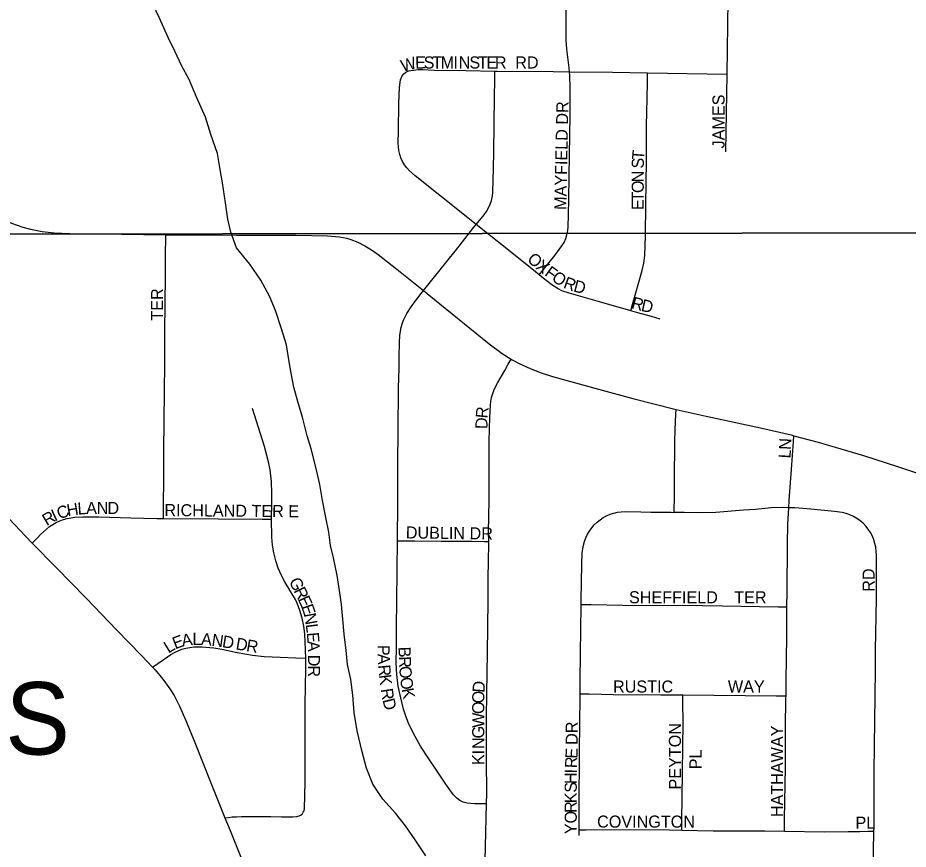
# Model space of a CAD drawing. Extents: x 1584893 to 1934202, y 663575 to 1091909.
# Drawn here: x 1805021 to 1808706, y 934560 to 938001 of the extents above; entities that cross this region are included whole.
import ezdxf

# ---------------------------------------------------------------- set-up
doc = ezdxf.new("R2010")
doc.units = 0
for name, color, linetype in [('GM_X_County_Road', 7, 'Continuous'), ('GM_X_County_Road_Text', 7, 'Continuous'), ('GM_X_Minor_River', 7, 'Continuous'), ('GM_X_Section', 7, 'Continuous'), ('GM_X_State_Route', 7, 'Continuous'), ('GM_X_Township_Subdivision', 7, 'Continuous'), ('GM_X_Township_Subdivision_Text', 7, 'Continuous')]:
    doc.layers.add(name, color=color, linetype=linetype)

msp = doc.modelspace()

# ---------------------------------------------------------------- linework, layer by layer
at = {"layer": 'GM_X_County_Road'}
for points in [[(1803725.3, 937806.4), (1803873.1, 937732.6), (1804091.1, 937618.6), (1804395.5, 937457.2), (1804671.4, 937312.4), (1804890.1, 937199.3), (1804949.4, 937170.8), (1804995, 937151.6), (1805041.6, 937134.9), (1805073.5, 937126), (1805122.2, 937116.3), (1805171.4, 937110.6), (1805237.3, 937107.9), (1805450.6, 937106.2), (1805634.4, 937103.4)], [(1805634.4, 937103.4), (1805647.3, 937103.2), (1805795, 937102.4), (1805926.2, 937101.3), (1806024.7, 937101.3), (1806172.3, 937102.1), (1806303.2, 937098.3), (1806351.9, 937094.5), (1806383.5, 937088.5), (1806398.9, 937084), (1806428.8, 937072), (1806457.7, 937057.4), (1806485.4, 937040.5), (1806512, 937021.8), (1806589.5, 936961.5), (1806699.8, 936872.3)], [(1806699.8, 936872.3), (1806768.1, 936817.1), (1806972.1, 936651.8), (1807025, 936612.5), (1807063.1, 936588.1)], [(1807063.1, 936588.1), (1807066.7, 936585.8), (1807095.8, 936570.1), (1807140.8, 936549.5), (1807187.1, 936531.8), (1807234.1, 936516.5), (1807423.9, 936463.9), (1807566.5, 936425.5), (1807744.9, 936380.6)], [(1807744.9, 936380.6), (1807757.5, 936377.4), (1807869.7, 936352.6), (1808094.3, 936304.7), (1808221.9, 936274.7), (1808232.9, 936271.8)], [(1808232.9, 936271.8), (1808332.7, 936245.2), (1808521.2, 936189.6), (1808661.5, 936144.5), (1808817.1, 936092.4), (1808913.8, 936060.7), (1808988.6, 936036.2), (1809073.3, 936008.6)]]:
    msp.add_lwpolyline(points, dxfattribs=at)
at = {"layer": 'GM_X_Minor_River'}
msp.add_lwpolyline([(1806709.4, 934532.5), (1806665.6, 934598.8), (1806625.7, 934656.9), (1806583.9, 934709.1), (1806532.1, 934767.4), (1806490.3, 934829.6), (1806464.5, 934895.7), (1806446.8, 934963.8), (1806425, 935050), (1806413.3, 935126.1), (1806407.6, 935198.2), (1806399.8, 935262.2), (1806386, 935324.3), (1806380.2, 935382.4), (1806372.5, 935450.5), (1806366.7, 935512.5), (1806360.9, 935572.6), (1806353.1, 935630.7), (1806343.4, 935692.8), (1806327.6, 935766.9), (1806315.8, 935817), (1806308, 935873), (1806296.2, 935933.1), (1806282.4, 936003.2), (1806270.7, 936069.3), (1806254.9, 936141.4), (1806235.2, 936217.5), (1806219.4, 936271.6), (1806199.7, 936347.8), (1806181.9, 936407.9), (1806164.1, 936472), (1806152.3, 936530.1), (1806142.5, 936586.2), (1806132.7, 936648.2), (1806111, 936718.4), (1806087.2, 936790.5), (1806063.4, 936848.7), (1806027.6, 936914.8), (1805981.8, 936981), (1805926, 937049.3), (1805902.3, 937113.4), (1805890.4, 937167.5), (1805880.7, 937235.6), (1805869, 937317.7), (1805857.2, 937381.8), (1805847.4, 937439.9), (1805819.7, 937518), (1805797.9, 937590.2), (1805762.2, 937670.4), (1805728.5, 937748.5), (1805700.7, 937800.7), (1805670.9, 937862.8), (1805643.1, 937919), (1805607.3, 937999.2), (1805579.5, 938057.3)], dxfattribs=at)
at = {"layer": 'GM_X_Section'}
for points in [[(1809163.3, 942525.6), (1809163, 942487.6), (1809093.8, 937111), (1803718.7, 937104.2), (1803783.9, 942158.7)], [(1803718.7, 937104.2), (1809093.8, 937111), (1809024.9, 931798.4), (1803688.2, 931841.4)]]:
    msp.add_lwpolyline(points, close=True, dxfattribs=at)
at = {"layer": 'GM_X_State_Route'}
msp.add_lwpolyline([(1804963.1, 935950.6), (1805053.5, 935855.9), (1805081.4, 935827.4), (1805179.6, 935726.9), (1805305, 935597.3), (1805430.2, 935467.8), (1805533.4, 935362.4), (1805578.8, 935313.7), (1805589.5, 935302.3), (1805621.4, 935264.5), (1805650.5, 935224.6), (1805667.7, 935196.6), (1805690.3, 935152.6), (1805717.2, 935092.6), (1805754, 935002.3), (1805820.5, 934835.6), (1805878.6, 934690.5), (1805899.6, 934637.8), (1805960.7, 934485.6), (1805962.3, 934481.5)], dxfattribs=at)
at = {"layer": 'GM_X_Township_Subdivision'}
for points in [[(1807956.3, 937767.4), (1807965.3, 938381.7), (1807968.2, 938547.6), (1807971.6, 938742.8), (1807975, 938923.5), (1807978, 939133.7), (1807980.1, 939279.8)], [(1807290.6, 937946.3), (1807291.1, 937989.5), (1807291.2, 938088.1), (1807291.9, 938126.2)], [(1807304.2, 937777.8), (1807302.6, 937793.8), (1807293.4, 937870.8), (1807291.5, 937892.7), (1807290.2, 937907.6), (1807290.6, 937946.3)], [(1806917.6, 937146.1), (1806884, 937172.9), (1806665.7, 937346.8), (1806641.5, 937368.3), (1806630.6, 937380), (1806621.3, 937392.7), (1806613.3, 937406.6), (1806606.7, 937421.1), (1806601.6, 937436.1), (1806598.3, 937451.6), (1806596.5, 937467.5), (1806595.7, 937483.5), (1806597.2, 937532.6), (1806598.7, 937647.7), (1806601.2, 937712.9), (1806605.2, 937744.8), (1806612.2, 937760.7), (1806618.2, 937769.4)], [(1806618.2, 937769.4), (1806627.1, 937776.8), (1806632.9, 937779.3), (1806639.6, 937782.1), (1806647.1, 937783.5), (1806679.2, 937786.7), (1806695.3, 937786.7), (1806744.6, 937784.6), (1806875.7, 937782.6), (1806995.8, 937780)], [(1806917.6, 937146.1), (1806950.7, 937185.9), (1806960.2, 937200), (1806968.5, 937214.6), (1806975.9, 937229.8), (1806981.9, 937245.7), (1806985.8, 937262.5), (1806987.4, 937279.5), (1806989.3, 937378.8), (1806991, 937444.7), (1806993.7, 937675.9), (1806995, 937741.7), (1806995.8, 937780)], [(1806995.8, 937780), (1807006.7, 937779.8), (1807236, 937778.4), (1807304.2, 937777.8)], [(1807178.4, 936937.5), (1807201.8, 936966.4), (1807243.2, 937017.6), (1807272.8, 937057.4), (1807281.6, 937071.8), (1807288.6, 937087.3), (1807293.6, 937103.6), (1807296.7, 937120.1), (1807298.6, 937136.8), (1807300.7, 937186.3), (1807301.1, 937252), (1807303.9, 937433.4), (1807306.3, 937596.6), (1807306.6, 937661.7), (1807306.7, 937711.3), (1807305.9, 937761), (1807304.2, 937777.8)], [(1807304.2, 937777.8), (1807481.6, 937776), (1807626.9, 937773.9)], [(1807558.4, 936788.7), (1807565.5, 936814), (1807604.9, 936955), (1807612.1, 936986.3), (1807616.4, 937017.9), (1807618.2, 937098.7), (1807619.5, 937229), (1807622.5, 937407.8), (1807623.5, 937554.3), (1807625.7, 937668), (1807626.5, 937733.1), (1807626.9, 937773.9)], [(1807626.9, 937773.9), (1807956.3, 937767.4)], [(1807950.5, 937445.8), (1807956.3, 937767.4)], [(1806699.8, 936872.3), (1806723.6, 936902), (1806847.5, 937056.7), (1806908.3, 937135), (1806917.6, 937146.1)], [(1807178.4, 936937.5), (1807163.2, 936949.4), (1807051.2, 937040), (1806917.6, 937146.1)], [(1805624.3, 935929.7), (1805626, 936146.7), (1805626.3, 936193.2), (1805626.2, 936209.6), (1805628.2, 936454), (1805629.2, 936571), (1805630.1, 936702.5), (1805632.3, 936932.5), (1805632.8, 937031.1), (1805633.9, 937083.5), (1805634.4, 937103.4)], [(1807558.4, 936788.7), (1807428.5, 936825.1), (1807302.2, 936861.3), (1807271.9, 936871.8), (1807257.7, 936878.8), (1807230.8, 936896.6), (1807195.6, 936923.9), (1807178.4, 936937.5)], [(1806592.6, 935836.4), (1806593.1, 935854.3), (1806593.5, 935980.5), (1806594.1, 936155.6), (1806595.5, 936291.6), (1806597.3, 936468.9), (1806599.5, 936552.6), (1806599.5, 936602.8), (1806600.4, 936655.2), (1806602.6, 936687.5), (1806607.8, 936719.2), (1806611.9, 936734.5), (1806617.3, 936749.5), (1806624, 936763.9), (1806631.8, 936778), (1806649.2, 936805.2), (1806667.5, 936829.7), (1806699.8, 936872.3)], [(1807679.7, 936754.2), (1807643.4, 936764.6), (1807586.8, 936780.7), (1807558.4, 936788.7)], [(1806969.9, 935834.5), (1806969.5, 935872.2), (1806971.7, 936003.3), (1806971.9, 936249.4), (1806974.2, 936347.8), (1806976.9, 936397.3), (1806978.8, 936413.8), (1806981.9, 936430.4), (1806986.6, 936446.6), (1806992.8, 936462.3), (1807008.1, 936491.8), (1807036.3, 936541.2), (1807051.1, 936567.2), (1807063.1, 936588.1)], [(1806071.2, 935926.5), (1806071.1, 935933.9), (1806072.5, 935983.2), (1806073, 936032.6), (1806070.8, 936082), (1806065.1, 936131), (1806058.7, 936163.2), (1806041.9, 936226.8), (1805993.1, 936384.1)], [(1807737.9, 935954.3), (1807738, 935981.7), (1807738.8, 935999), (1807739, 936045), (1807739.2, 936111.9), (1807739.2, 936150.9), (1807739.4, 936182.2), (1807739.7, 936249), (1807740.9, 936296), (1807744, 936360.2), (1807744.9, 936380.6)], [(1808211.2, 935973.8), (1808212.6, 936003.6), (1808224.4, 936151.3), (1808231.2, 936247.6), (1808232.9, 936271.8)], [(1808211.2, 935973.8), (1808188.1, 935974.6), (1808138.9, 935973), (1808073.7, 935966), (1808024.6, 935963.3), (1807910.1, 935954.1), (1807844.7, 935952.6), (1807779.1, 935953.4), (1807737.9, 935954.3)], [(1808203.9, 935563.1), (1808204.3, 935625.1), (1808206, 935822.9), (1808207.9, 935905.1), (1808211.2, 935973.8)], [(1808564.1, 934634.8), (1808564.3, 934646.8), (1808565.2, 934745.1), (1808565, 934876.3), (1808566.2, 934990.8), (1808567.9, 935088.8), (1808570, 935301.8), (1808571, 935383.8), (1808574.8, 935596.8), (1808575.2, 935711.5), (1808574.6, 935777.1), (1808571.1, 935809.7), (1808567.7, 935825.8), (1808563.4, 935841.4), (1808557.5, 935856.4), (1808549.7, 935870.8), (1808540.6, 935884.5), (1808530.5, 935897.4), (1808519.2, 935909.3), (1808506.8, 935920), (1808493.4, 935929.5), (1808479.2, 935937.6), (1808464.3, 935944.4), (1808448.8, 935949.8), (1808432.9, 935953.7), (1808400.4, 935958.5), (1808302.5, 935968), (1808237.2, 935973), (1808211.2, 935973.8)], [(1805081.4, 935827.4), (1805104.3, 935850.8), (1805115.8, 935862.7), (1805139.7, 935885.3), (1805152.3, 935895.5), (1805165.7, 935904.5), (1805179.9, 935912.3), (1805194.7, 935918.9), (1805210.1, 935924.4), (1805225.8, 935928.8), (1805241.6, 935932.2), (1805257.7, 935934.4), (1805290.5, 935936.3), (1805356.8, 935936.2), (1805489.7, 935931.8), (1805596.7, 935929.7), (1805624.3, 935929.7)], [(1805624.3, 935929.7), (1805850.1, 935927.8), (1806032.7, 935926.7), (1806071.2, 935926.5)], [(1806212.6, 935350.7), (1806212.4, 935385.5), (1806208.8, 935451.2), (1806204.7, 935483.9), (1806198, 935516.1), (1806188.9, 935547.8), (1806177.1, 935578.5), (1806169.9, 935593.2), (1806127.6, 935663.8), (1806112.5, 935693.1), (1806099.3, 935723.3), (1806088.6, 935754.3), (1806080.9, 935786.3), (1806075.7, 935818.8), (1806072.8, 935851.6), (1806071.2, 935926.5)], [(1807352.2, 935573.2), (1807352.2, 935591.5), (1807354.8, 935738.8), (1807356.9, 935787.5), (1807358.9, 935803.4), (1807362.1, 935819), (1807366.7, 935834.3), (1807372.3, 935849.2), (1807379.1, 935863.5), (1807387.3, 935877.2), (1807396.6, 935890.1), (1807406.9, 935902.2), (1807418.2, 935913.3), (1807430.6, 935923.5), (1807443.7, 935932.6), (1807457.4, 935940.5), (1807471.9, 935946.9), (1807487, 935951.7), (1807502.5, 935954.9), (1807518.4, 935956.6), (1807534.6, 935957.4), (1807599.8, 935956.8), (1807640.1, 935955.5), (1807663.8, 935955.1), (1807694.7, 935954.7), (1807725.2, 935954.6), (1807737.9, 935954.3)], [(1806827.3, 934782.9), (1806824.7, 934785.9), (1806809, 934806), (1806790.4, 934833.8), (1806754.2, 934888), (1806722.7, 934935), (1806688, 934987), (1806657.9, 935041.6), (1806637.8, 935082.3), (1806626.8, 935111.2), (1806617.7, 935139.9), (1806605.7, 935187.1), (1806595.9, 935234.7), (1806590, 935282.9), (1806587.3, 935331.5), (1806587.9, 935396.7), (1806588.8, 935485.4), (1806589.9, 935583.5), (1806591.3, 935717.3), (1806592.6, 935836.4)], [(1806592.6, 935836.4), (1806624.5, 935836.2), (1806664.4, 935836), (1806773.7, 935835.4), (1806827.2, 935835.2), (1806899.6, 935834.8), (1806952.1, 935834.5), (1806969.9, 935834.5)], [(1806960.6, 934747.8), (1806961.5, 934790.9), (1806960.8, 934930.2), (1806960.9, 934982.6), (1806961.3, 935102.3), (1806962.6, 935207.8), (1806964.5, 935371.8), (1806965.8, 935481.1), (1806967.1, 935590.3), (1806968.2, 935691.8), (1806968.8, 935743.1), (1806969.9, 935834.5)], [(1807348.4, 935204), (1807348.9, 935252.2), (1807350.1, 935374.7), (1807351.1, 935465.8), (1807352.2, 935573.2)], [(1807352.2, 935573.2), (1807393.3, 935572.5), (1807525.1, 935570.5), (1807624, 935568.9), (1807772.4, 935570.2), (1807937.3, 935568.2), (1808168.1, 935563.8), (1808203.9, 935563.1)], [(1808200.2, 935195.3), (1808201.3, 935229.4), (1808200.9, 935278.8), (1808201.6, 935328.3), (1808203.4, 935460.1), (1808203.9, 935563.1)], [(1805578.8, 935313.7), (1805601.2, 935329.3), (1805641, 935357), (1805655, 935366.2), (1805669.5, 935374.5), (1805684.5, 935381.8), (1805700.2, 935387.9), (1805716.3, 935392.7), (1805732.9, 935395.8), (1805749.5, 935397.5), (1805782.8, 935397.6), (1805832.2, 935393.5), (1805865, 935388.2), (1805928.7, 935374), (1805992.9, 935363.4), (1806041.4, 935357.9), (1806106.6, 935354.7), (1806172.1, 935352.3), (1806212.6, 935350.7)], [(1805878.6, 934690.5), (1805893, 934692), (1805908.9, 934693.8), (1805926.1, 934694.7), (1805946.9, 934695.9), (1806028, 934695.3), (1806068.3, 934695.6), (1806112.1, 934694.8), (1806159.7, 934693.9), (1806176.1, 934695.4), (1806185.5, 934697.9), (1806191.3, 934701.3), (1806197.4, 934705.5), (1806202.6, 934713), (1806206, 934719.8), (1806208.1, 934728.3), (1806209.8, 934838), (1806210, 934976), (1806210.1, 935052.4), (1806210.2, 935106.3), (1806210.5, 935172.1), (1806211.5, 935221.4), (1806212.7, 935319.8), (1806212.6, 935350.7)], [(1807344.1, 934640.4), (1807344.1, 934674.4), (1807344.2, 934751.3), (1807344.4, 934818.1), (1807345, 934878.9), (1807346, 934977.9), (1807346.9, 935067.4), (1807347.4, 935111.6), (1807347.9, 935161.1), (1807348.4, 935204)], [(1807348.4, 935204), (1807385.8, 935203.2), (1807484.6, 935201.1), (1807682.2, 935199.9), (1807773.5, 935199.1)], [(1807768.6, 934639.8), (1807769.3, 934679.3), (1807771, 934777.1), (1807773.9, 935086.6), (1807773.6, 935168.1), (1807773.5, 935199.1)], [(1807773.5, 935199.1), (1808160, 935195.6), (1808200.2, 935195.3)], [(1808193.4, 934634.7), (1808193.9, 934669.1), (1808194.2, 934685.6), (1808197.7, 934899.9), (1808197.6, 934949.3), (1808197.8, 934982.3), (1808197.9, 935064.7), (1808199.9, 935183.9), (1808200.2, 935195.3)], [(1806960.6, 934747.8), (1806928.2, 934748.2), (1806911.9, 934748.4), (1806896.1, 934749.3), (1806880.2, 934751.6), (1806864.5, 934754.6), (1806850.8, 934761.8), (1806838.1, 934771.2), (1806830.8, 934778.9), (1806827.3, 934782.9)], [(1806955.9, 934480.3), (1806955.4, 934513.9), (1806960.6, 934747.8)], [(1807344.1, 934640.4), (1807372.4, 934640.7), (1807454.7, 934641.6), (1807717.6, 934640.8), (1807768.6, 934639.8)], [(1807344.1, 934616.7), (1807344.1, 934640.4)], [(1807768.6, 934639.8), (1807898.3, 934637.1), (1808111.9, 934635.9), (1808193.4, 934634.7)], [(1808193.4, 934634.7), (1808358.3, 934632.4), (1808456.7, 934633.5), (1808505.8, 934634.1), (1808538.3, 934634.5), (1808564.1, 934634.8)], [(1808498.4, 933801.9), (1808501.2, 933850.8), (1808505.9, 933883.1), (1808516.5, 933931), (1808542.1, 934025.9), (1808552.5, 934073.9), (1808557.4, 934106.3), (1808559.6, 934138.9), (1808561, 934335.6), (1808561.4, 934466.4), (1808564.1, 934634.8)]]:
    msp.add_lwpolyline(points, dxfattribs=at)

# ---------------------------------------------------------------- texts
at = {"layer": 'GM_X_County_Road_Text'}
msp.add_text('BARKS', height=300, rotation=359.5879, dxfattribs=at).set_placement((1803876.3, 934960.8))
at = {"layer": 'GM_X_Township_Subdivision_Text'}
for s, rotation, p in [('W', 15.2802, (1806613.9, 937776.4)), ('E', 0.5738, (1806665.8, 937791)), ('S', 0, (1806700.8, 937791.3)), ('T', 0, (1806736, 937791.3)), ('M', 0, (1806771.2, 937791.3)), ('I', 0, (1806824, 937791.3)), ('N', 0, (1806846, 937791.3)), ('S', 0, (1806890, 937791.3)), ('T', 0, (1806925.2, 937791.3)), ('E', 0, (1806960.4, 937791.3)), ('R', 0, (1806995.6, 937791.3)), ('RD', 0, (1807079.7, 937791.3)), ('JAMES', 90, (1807945.8, 937460.7)), ('MAYFIELD DR', 88.8081, (1807290.9, 937205.7)), ('T', 85.7061, (1807612.3, 937411.3)), ('S', 88.7433, (1807611.5, 937376.8)), ('N', 89.9563, (1807611.5, 937319.9)), ('O', 89.9703, (1807611.5, 937275.9)), ('T', 89.9453, (1807611.4, 937240.7)), ('E', 89.9727, (1807611.4, 937205.5)), ('O', 318.3864, (1807125.6, 936996.9)), ('X', 322.2153, (1807161.3, 936965.3)), ('F', 324.4384, (1807197.8, 936937.1)), ('O', 324.901, (1807226.8, 936916.4)), ('R', 339.8554, (1807275.4, 936884.5)), ('D', 345.4319, (1807317.6, 936869.2)), ('TER', 90, (1805622.7, 936747.9)), ('R', 345.1155, (1807557.2, 936799.4)), ('D', 347.3895, (1807597.5, 936788.7)), ('R', 84.821, (1806965.3, 936341.9)), ('D', 89.1038, (1806964.7, 936298.9)), ('N', 87.2946, (1808220.8, 936212.4)), ('L', 86.5822, (1808218.7, 936176.6)), ('A', 0.6776, (1805304.4, 935947.2)), ('N', 0, (1805348.3, 935947.7)), ('D', 0, (1805392.3, 935947.7)), ('I', 24.6683, (1805174, 935916.3)), ('C', 19.6636, (1805192.9, 935925)), ('H', 9.2862, (1805227.9, 935937.8)), ('L', 4.1012, (1805270.1, 935944.7)), ('RICHLAND TER E', 359.4865, (1805627.8, 935938.9)), ('R', 30.8263, (1805141.2, 935896.7)), ('DUBLIN DR', 359.2329, (1806626.6, 935846.5)), ('RD', 90, (1808566.9, 935625.9)), ('G', 296.438, (1806142.1, 935669.8)), ('R', 296.4492, (1806161.6, 935630.4)), ('SHEFFIELD', 0, (1807550.4, 935578.1)), ('TER', 0, (1807986, 935578.1)), ('E', 294.7446, (1806179.1, 935595.3)), ('E', 289.2643, (1806193.4, 935564.5)), ('N', 280.5727, (1806204.5, 935533.2)), ('L', 277.2029, (1806212.4, 935490.7)), ('E', 20.7767, (1805672.5, 935387)), ('A', 9.5737, (1805702.9, 935398.8)), ('L', 0.1366, (1805744.1, 935405.9)), ('A', 355.6683, (1805778.3, 935406.1)), ('N', 352.0616, (1805821.3, 935402.8)), ('D', 350.5808, (1805864.5, 935396.8)), ('E', 274.8136, (1806216.8, 935456.3)), ('L', 31.5073, (1805644.7, 935369.7)), ('D', 350.4327, (1805920.9, 935387.4)), ('R', 350.4099, (1805964.3, 935380.1)), ('A', 272.8646, (1806219.7, 935421.7)), ('P', 270.1366, (1806510.2, 935405.9)), ('B', 272.2596, (1806596.2, 935397.5)), ('D', 270.3061, (1806222, 935365.1)), ('A', 272.1231, (1806510.3, 935368.8)), ('R', 272.2854, (1806597.8, 935357.9)), ('R', 270, (1806222.2, 935321.2)), ('R', 275.0548, (1806512.2, 935322)), ('O', 273.8966, (1806599.5, 935316.8)), ('K', 276.8585, (1806515.8, 935280.9)), ('O', 277.7469, (1806602.8, 935269.2)), ('RUSTIC', 0, (1807484.4, 935208.6)), ('R', 278.5382, (1806522.9, 935222.5)), ('K', 280.741, (1806609.2, 935222.8)), ('D', 85.7555, (1806952, 935206.9)), ('WAY', 0, (1807959.6, 935208.6)), ('O', 89.2786, (1806951.5, 935163.7)), ('D', 284.3678, (1806529.9, 935177.9)), ('O', 89.9781, (1806951.5, 935119.9)), ('W', 89.9832, (1806951.5, 935062.7)), ('DR', 90, (1807338.6, 934992.3)), ('PEYTON', 90, (1807765.4, 934807.5)), ('G', 89.9781, (1806951.5, 935018.7)), ('HATHAWAY', 90, (1808187.8, 934693.1)), ('N', 89.9781, (1806951.5, 934974.7)), ('I', 89.985, (1806951.5, 934952.7)), ('E', 87.4036, (1807336.8, 934934.5)), ('PL', 90, (1807850.5, 934891.1)), ('K', 89.9781, (1806951.4, 934908.7)), ('R', 87.4978, (1807335.1, 934894.9)), ('H', 89.7377, (1807334.3, 934829.5)), ('I', 88.4696, (1807334.5, 934873.2)), ('S', 89.9821, (1807334.3, 934794.3)), ('K', 89.9703, (1807334.3, 934750.3)), ('R', 89.9757, (1807334.3, 934710.7)), ('O', 89.9928, (1807334.3, 934666.7)), ('COVINGTON', 0, (1807418.4, 934649.7)), ('PL', 0, (1808487.6, 934645.3)), ('Y', 89.9781, (1807334.2, 934622.7))]:
    msp.add_text(s, height=50, rotation=rotation, dxfattribs=at).set_placement(p)

doc.saveas('drawing.dxf')
